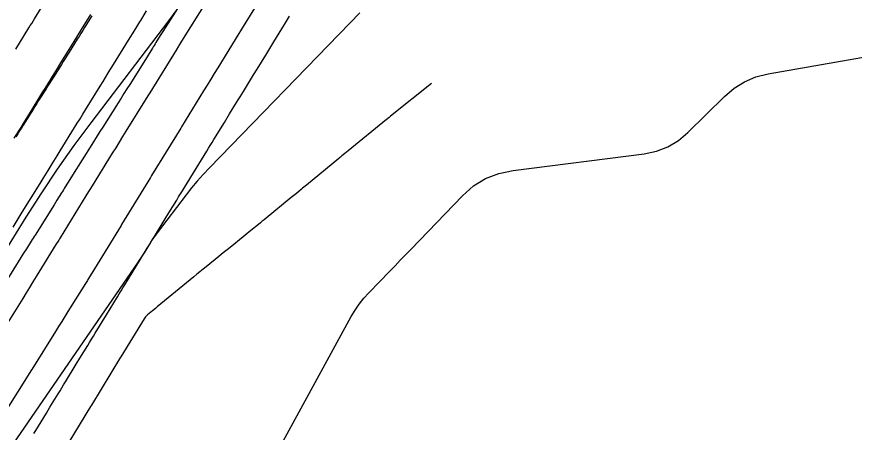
# Model space of a CAD drawing. Extents: x 1005228 to 1008882, y 1883389 to 1885754.
# Drawn here: x 1008743.9 to 1008817.3, y 1885457.5 to 1885493.9 of the extents above; entities that cross this region are included whole.
import ezdxf

# ---------------------------------------------------------------- set-up
doc = ezdxf.new("R2010")
doc.units = 0
for name, color, linetype in [('ATDIMS', 7, 'Continuous'), ('C-ANNO-NOTE', 7, 'Continuous'), ('S_BRIDGE', 7, 'Continuous'), ('TSOBSTACLE', 7, 'Continuous')]:
    doc.layers.add(name, color=color, linetype=linetype)

msp = doc.modelspace()

# ---------------------------------------------------------------- linework, layer by layer
at = {"layer": 'ATDIMS'}
for points in [[(1008758.464, 1885495.372), (1008756.722, 1885492.607), (1008756.492, 1885492.243), (1008756.109, 1885491.634), (1008756.032, 1885491.513), (1008755.955, 1885491.391), (1008755.879, 1885491.269), (1008755.802, 1885491.148), (1008755.415, 1885490.531), (1008755.183, 1885490.163), (1008753.805, 1885487.972), (1008753.552, 1885487.571), (1008753.3, 1885487.17), (1008753.047, 1885486.768), (1008752.795, 1885486.367), (1008751.44, 1885484.212), (1008751.201, 1885483.833), (1008750.724, 1885483.074), (1008750.486, 1885482.695), (1008748.8, 1885480.014), (1008748.557, 1885479.628), (1008748.152, 1885478.983), (1008748.071, 1885478.855), (1008747.99, 1885478.726), (1008747.909, 1885478.597), (1008747.828, 1885478.468), (1008747.419, 1885477.815), (1008747.174, 1885477.425), (1008745.505, 1885474.766), (1008745.422, 1885474.633), (1008745.339, 1885474.501), (1008745.256, 1885474.369), (1008745.173, 1885474.236), (1008744.758, 1885473.574), (1008744.509, 1885473.176), (1008743.182, 1885471.06)], [(1008743.688, 1885483.254), (1008744.278, 1885484.206), (1008744.572, 1885484.683), (1008744.867, 1885485.159), (1008745.657, 1885486.436), (1008745.838, 1885486.728), (1008746.019, 1885487.02), (1008746.2, 1885487.312), (1008746.381, 1885487.605), (1008747.183, 1885488.901), (1008747.475, 1885489.373), (1008747.768, 1885489.846), (1008748.352, 1885490.79), (1008748.498, 1885491.026), (1008748.645, 1885491.263), (1008748.791, 1885491.499), (1008748.937, 1885491.735), (1008749.819, 1885493.16), (1008750.11, 1885493.629), (1008750.4, 1885494.098)]]:
    msp.add_lwpolyline(points, dxfattribs=at)
at = {"layer": 'C-ANNO-NOTE'}
for points in [[(1008773.978, 1885494.234), (1008773.103, 1885493.333), (1008760.792, 1885480.658), (1008760.255, 1885480.088), (1008759.735, 1885479.503), (1008759.233, 1885478.903), (1008758.749, 1885478.288), (1008756.212, 1885474.964), (1008756.057, 1885474.755), (1008755.906, 1885474.542), (1008755.761, 1885474.326), (1008755.622, 1885474.106), (1008755.073, 1885473.22), (1008754.935, 1885472.999), (1008754.793, 1885472.78), (1008754.65, 1885472.563), (1008754.503, 1885472.348), (1008737.797, 1885448.141)], [(1008762.712, 1885448.357), (1008773.236, 1885467.624), (1008773.57, 1885468.189), (1008773.939, 1885468.728), (1008774.345, 1885469.24), (1008774.786, 1885469.725), (1008776.622, 1885471.616), (1008777.081, 1885472.088), (1008777.539, 1885472.562), (1008777.997, 1885473.035), (1008778.454, 1885473.509), (1008783, 1885478.223), (1008783.958, 1885479.07), (1008785.015, 1885479.721), (1008786.169, 1885480.178), (1008787.421, 1885480.44), (1008798.922, 1885481.893), (1008800, 1885482.115), (1008800.998, 1885482.499), (1008801.918, 1885483.047), (1008802.759, 1885483.756), (1008805.965, 1885486.919), (1008806.805, 1885487.635), (1008807.722, 1885488.202), (1008808.716, 1885488.621), (1008809.786, 1885488.89), (1008823.322, 1885491.273)]]:
    msp.add_lwpolyline(points, dxfattribs=at)
at = {"layer": 'S_BRIDGE'}
msp.add_lwpolyline([(1008783.748, 1885534.259), (1008779.348, 1885527.854), (1008778.614, 1885526.786), (1008777.881, 1885525.718), (1008777.148, 1885524.651), (1008776.415, 1885523.583), (1008769.31, 1885513.23), (1008768.236, 1885511.628), (1008767.199, 1885510.003), (1008766.197, 1885508.355), (1008765.231, 1885506.685), (1008761.441, 1885499.96), (1008760.465, 1885498.297), (1008759.434, 1885496.671), (1008758.347, 1885495.082), (1008757.204, 1885493.529), (1008750.403, 1885484.618), (1008748.905, 1885482.604), (1008747.457, 1885480.556), (1008746.06, 1885478.472), (1008744.713, 1885476.354), (1008737.111, 1885464.067)], dxfattribs=at)
at = {"layer": 'TSOBSTACLE'}
for points in [[(1008765.521, 1885495.915), (1008763.611, 1885492.814), (1008763.519, 1885492.665), (1008763.369, 1885492.421), (1008761.53, 1885489.432), (1008761.219, 1885488.926), (1008760.908, 1885488.42), (1008760.597, 1885487.913), (1008760.286, 1885487.407), (1008758.355, 1885484.265), (1008758.28, 1885484.142), (1008755.73, 1885479.989), (1008755.628, 1885479.823), (1008753.092, 1885475.689), (1008753.052, 1885475.623), (1008750.482, 1885471.428), (1008750.15, 1885470.886), (1008750.095, 1885470.797), (1008750.04, 1885470.708), (1008749.985, 1885470.619), (1008749.93, 1885470.53), (1008748.392, 1885468.076), (1008748.117, 1885467.638), (1008747.842, 1885467.199), (1008747.567, 1885466.761), (1008747.293, 1885466.322), (1008745.212, 1885463.001), (1008745.19, 1885462.967), (1008742.583, 1885458.805)], [(1008760.711, 1885495.547), (1008758.356, 1885491.753), (1008758.181, 1885491.469), (1008758.13, 1885491.388), (1008758.08, 1885491.307), (1008757.878, 1885490.981), (1008755.559, 1885487.234), (1008755.453, 1885487.064), (1008755.243, 1885486.724), (1008753.481, 1885483.878), (1008753.182, 1885483.394), (1008752.882, 1885482.91), (1008752.582, 1885482.425), (1008752.283, 1885481.941), (1008750.513, 1885479.081), (1008750.315, 1885478.761), (1008750.258, 1885478.67), (1008750.202, 1885478.579), (1008749.974, 1885478.21), (1008747.697, 1885474.524), (1008747.638, 1885474.428), (1008747.579, 1885474.333), (1008747.343, 1885473.95), (1008745.612, 1885471.144), (1008745.316, 1885470.664), (1008745.021, 1885470.185), (1008744.725, 1885469.705), (1008744.429, 1885469.225), (1008742.686, 1885466.399)], [(1008743.58, 1885475.468), (1008744.026, 1885476.191), (1008744.115, 1885476.336), (1008744.204, 1885476.481), (1008744.294, 1885476.625), (1008744.383, 1885476.77), (1008745.943, 1885479.295), (1008746.208, 1885479.723), (1008746.65, 1885480.44), (1008746.738, 1885480.582), (1008746.826, 1885480.724), (1008746.914, 1885480.866), (1008747.001, 1885481.008), (1008747.441, 1885481.717), (1008747.704, 1885482.143), (1008748.97, 1885484.188), (1008749.21, 1885484.577), (1008749.45, 1885484.965), (1008749.691, 1885485.353), (1008749.931, 1885485.741), (1008751.213, 1885487.813), (1008751.472, 1885488.231), (1008751.903, 1885488.927), (1008752.075, 1885489.206), (1008752.248, 1885489.485), (1008753.849, 1885492.07), (1008754.104, 1885492.483), (1008754.531, 1885493.173), (1008754.616, 1885493.31), (1008754.701, 1885493.447), (1008754.785, 1885493.583), (1008754.87, 1885493.72), (1008755.294, 1885494.403)], [(1008743.809, 1885491.05), (1008744.967, 1885492.921), (1008745.091, 1885493.12), (1008745.214, 1885493.319), (1008745.337, 1885493.519), (1008745.461, 1885493.718), (1008746.077, 1885494.714)], [(1008750.492, 1885493.971), (1008749.846, 1885492.945), (1008749.685, 1885492.689), (1008749.524, 1885492.434), (1008749.364, 1885492.178), (1008749.203, 1885491.922), (1008748.493, 1885490.794), (1008748.323, 1885490.524), (1008748.153, 1885490.254), (1008747.984, 1885489.984), (1008747.814, 1885489.714), (1008747.119, 1885488.61), (1008746.957, 1885488.352), (1008746.795, 1885488.094), (1008746.633, 1885487.836), (1008746.47, 1885487.578), (1008745.821, 1885486.546), (1008745.659, 1885486.288), (1008745.497, 1885486.03), (1008745.335, 1885485.772), (1008745.172, 1885485.514), (1008744.478, 1885484.41), (1008744.314, 1885484.15), (1008744.15, 1885483.889), (1008743.987, 1885483.629), (1008743.823, 1885483.368)], [(1008745.411, 1885457.386), (1008745.563, 1885457.636), (1008746.502, 1885459.172), (1008746.813, 1885459.68), (1008747.54, 1885460.87), (1008747.698, 1885461.129), (1008747.857, 1885461.388), (1008748.015, 1885461.647), (1008748.174, 1885461.907), (1008749.125, 1885463.462), (1008749.442, 1885463.98), (1008750.129, 1885465.104), (1008750.293, 1885465.372), (1008750.456, 1885465.639), (1008750.62, 1885465.906), (1008750.783, 1885466.173), (1008751.765, 1885467.777), (1008752.088, 1885468.305), (1008752.736, 1885469.364), (1008752.896, 1885469.626), (1008753.057, 1885469.889), (1008753.218, 1885470.151), (1008753.379, 1885470.414), (1008754.343, 1885471.989), (1008754.665, 1885472.514), (1008755.344, 1885473.622), (1008755.502, 1885473.88), (1008755.66, 1885474.138), (1008755.818, 1885474.395), (1008755.976, 1885474.653), (1008756.924, 1885476.199), (1008757.24, 1885476.714), (1008757.93, 1885477.838), (1008758.098, 1885478.111), (1008758.265, 1885478.385), (1008758.433, 1885478.658), (1008758.601, 1885478.931), (1008759.632, 1885480.61), (1008760.562, 1885482.126), (1008760.717, 1885482.378), (1008760.872, 1885482.631), (1008761.027, 1885482.883), (1008761.182, 1885483.136), (1008762.111, 1885484.647), (1008762.567, 1885485.39), (1008763.181, 1885486.39), (1008763.331, 1885486.633), (1008763.48, 1885486.876), (1008763.63, 1885487.119), (1008763.78, 1885487.363), (1008764.677, 1885488.822), (1008764.977, 1885489.309), (1008765.737, 1885490.546), (1008765.914, 1885490.833), (1008766.091, 1885491.12), (1008766.268, 1885491.407), (1008766.444, 1885491.694), (1008767.385, 1885493.221), (1008767.824, 1885493.935)], [(1008780.26, 1885488.062), (1008776.691, 1885485.184), (1008776.569, 1885485.085), (1008776.447, 1885484.987), (1008776.416, 1885484.962), (1008776.385, 1885484.937), (1008776.355, 1885484.913), (1008776.325, 1885484.888), (1008772.954, 1885482.144), (1008772.819, 1885482.034), (1008772.684, 1885481.925), (1008772.415, 1885481.706), (1008772.348, 1885481.651), (1008772.281, 1885481.596), (1008772.214, 1885481.541), (1008772.147, 1885481.486), (1008769.303, 1885479.147), (1008769.193, 1885479.056), (1008769.082, 1885478.966), (1008768.972, 1885478.875), (1008768.861, 1885478.784), (1008768.42, 1885478.421), (1008768.31, 1885478.33), (1008768.199, 1885478.239), (1008768.088, 1885478.149), (1008767.978, 1885478.058), (1008765.766, 1885476.256), (1008765.599, 1885476.12), (1008765.432, 1885475.984), (1008765.265, 1885475.848), (1008765.098, 1885475.711), (1008764.429, 1885475.166), (1008764.262, 1885475.03), (1008764.095, 1885474.894), (1008763.927, 1885474.758), (1008763.759, 1885474.623), (1008762.605, 1885473.691), (1008762.357, 1885473.49), (1008762.109, 1885473.29), (1008761.86, 1885473.089), (1008761.612, 1885472.888), (1008760.503, 1885471.993), (1008760.236, 1885471.776), (1008759.969, 1885471.559), (1008759.703, 1885471.341), (1008759.437, 1885471.123), (1008756.225, 1885468.48), (1008756.088, 1885468.368), (1008755.918, 1885468.228), (1008755.815, 1885468.144), (1008755.365, 1885467.772), (1008755.282, 1885467.698), (1008755.206, 1885467.618), (1008755.137, 1885467.531), (1008755.075, 1885467.439), (1008753.034, 1885464.105), (1008753.008, 1885464.061), (1008750.444, 1885459.869), (1008750.379, 1885459.763), (1008748.462, 1885456.627)]]:
    msp.add_lwpolyline(points, dxfattribs=at)

doc.saveas('drawing.dxf')
